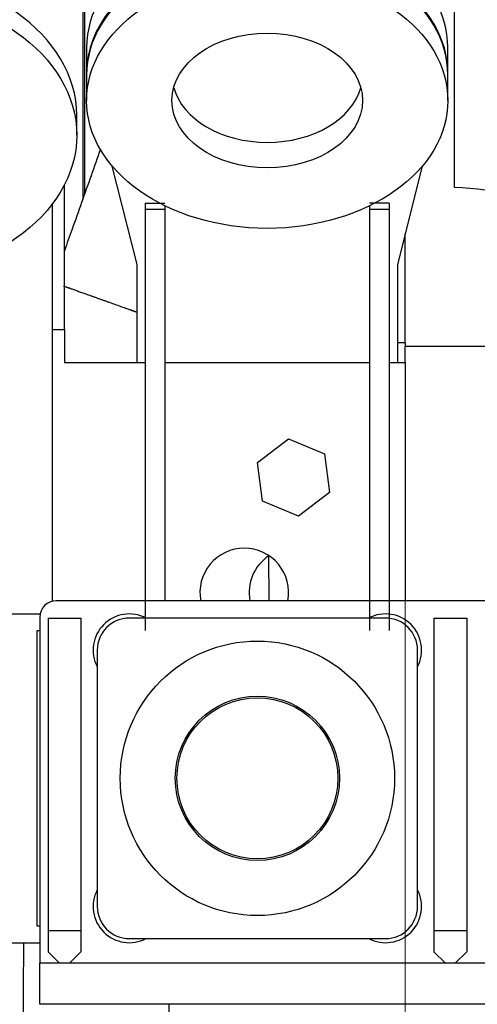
# Model space of a CAD drawing. Header units: inches. Extents: x 0 to 20790, y -12 to 14700.
# Tile 311 of 359: x 13799 to 14078, y 9139 to 9739. Entities that reach past the tile are written whole.
import ezdxf

# ---------------------------------------------------------------- set-up
doc = ezdxf.new("R2010")
doc.units = ezdxf.units.IN
for name, color, linetype, true_color in [('1', 7, 'Continuous', 0xffffff), ('101', 7, 'Continuous', 0xffffff), ('254', 7, 'Continuous', 0xffffff)]:
    doc.layers.add(name, color=color, linetype=linetype, true_color=true_color)
doc.styles.add('latin_extended', font='simplex.shx')
doc.dimstyles.get("Standard").update_dxf_attribs({"dimtxt": 0.18, "dimasz": 0.18, "dimexe": 0.18, "dimexo": 0.0625, "dimgap": 0.09, "dimtad": 0, "dimtih": 1, "dimtoh": 1, "dimdec": 4, "dimzin": 0, "dimdsep": 46, "dimtxsty": 'Standard', "dimcen": 0.09, "dimadec": 0, "dimazin": 0, "dimtfac": 1, "dimtdec": 4, "dimtofl": 0, "dimtmove": 0, "dimatfit": 3, "dimfxl": 1, "dimtolj": 1, "dimtzin": 0, "dimarcsym": 0})

# ---------------------------------------------------------------- blocks, each defined once
blk = doc.blocks.new('_U0')
at = {"layer": '254', "color": 3, "linetype": 'Continuous', "lineweight": 13, "transparency": 16777216}
for p, q in [((13783.74, 9754.96), (13783.74, 7971.96)), ((14033.74, 9504.96), (14033.74, 7971.96)), ((13783.74, 8006.96), (12805.73, 8006.96)), ((13661.24, 8006.96), (13538.74, 8006.96)), ((14033.74, 8006.96), (13783.74, 8006.96)), ((14156.24, 8006.96), (14278.74, 8006.96))]:
    blk.add_line(p, q, dxfattribs=at)
at = {"layer": '254', "color": 3, "transparency": 16777216}
for points in [[(13661.24, 7986.54), (13661.24, 8027.37), (13783.74, 8006.96)], [(14156.24, 8027.37), (14156.24, 7986.54), (14033.74, 8006.96)]]:
    blk.add_solid(points, dxfattribs=at)
at = {"layer": 'Defpoints', "color": 0, "transparency": 16777216}
for p in [(13783.74, 9789.96), (14033.74, 9539.96), (13783.74, 8006.96)]:
    blk.add_point(p, dxfattribs=at)
at = {"layer": '254', "color": 2, "lineweight": 13, "transparency": 16777216, "insert": (12866.98, 8190.71), "char_height": 122.5, "attachment_point": 1, "style": 'latin_extended'}
blk.add_mtext('\\A1;250', dxfattribs=at)
blk = doc.blocks.new('_U3')
at = {"layer": '254', "color": 3, "linetype": 'Continuous', "lineweight": 13, "transparency": 16777216}
for p, q in [((14033.74, 9504.96), (14033.74, 7971.96)), ((19173.74, 9504.96), (19173.74, 7971.96)), ((19051.24, 8006.96), (14156.24, 8006.96))]:
    blk.add_line(p, q, dxfattribs=at)
at = {"layer": '254', "color": 3, "transparency": 16777216}
for points in [[(14156.24, 8027.37), (14156.24, 7986.54), (14033.74, 8006.96)], [(19051.24, 7986.54), (19051.24, 8027.37), (19173.74, 8006.96)]]:
    blk.add_solid(points, dxfattribs=at)
at = {"layer": 'Defpoints', "color": 0, "transparency": 16777216}
for p in [(14033.74, 9539.96), (19173.74, 9539.96), (14033.74, 8006.96)]:
    blk.add_point(p, dxfattribs=at)
at = {"layer": '254', "color": 2, "lineweight": 13, "transparency": 16777216, "insert": (16399.57, 8190.71), "char_height": 122.5, "attachment_point": 1, "style": 'latin_extended'}
blk.add_mtext('\\A1;5140', dxfattribs=at)
blk = doc.blocks.new('_U9')
at = {"layer": '254', "color": 3, "linetype": 'Continuous', "lineweight": 13, "transparency": 16777216}
for p, q in [((13783.74, 10241.58), (13783.74, 8251.96)), ((13623.74, 9754.96), (13623.74, 8251.96)), ((13623.74, 8286.96), (12556.24, 8286.96)), ((13501.24, 8286.96), (13378.74, 8286.96)), ((13783.74, 8286.96), (13623.74, 8286.96)), ((13906.24, 8286.96), (14028.74, 8286.96))]:
    blk.add_line(p, q, dxfattribs=at)
at = {"layer": '254', "color": 3, "transparency": 16777216}
for points in [[(13501.24, 8266.54), (13501.24, 8307.37), (13623.74, 8286.96)], [(13906.24, 8307.37), (13906.24, 8266.54), (13783.74, 8286.96)]]:
    blk.add_solid(points, dxfattribs=at)
at = {"layer": 'Defpoints', "color": 0, "transparency": 16777216}
for p in [(13783.74, 10276.58), (13623.74, 9789.96), (13623.74, 8286.96)]:
    blk.add_point(p, dxfattribs=at)
at = {"layer": '254', "color": 2, "lineweight": 13, "transparency": 16777216, "insert": (12617.49, 8674.87), "char_height": 122.5, "attachment_point": 1, "style": 'latin_extended'}
blk.add_mtext('\\A1;\\C2;Flywheel\\P\\C2;90-240', dxfattribs=at)

msp = doc.modelspace()

# ---------------------------------------------------------------- linework, layer by layer
at = {"layer": '1', "color": 2, "linetype": 'Continuous', "lineweight": 25}
for p, q in [((13837.74, 9629.583), (13837.74, 10006.309)), ((13838.74, 9632.088), (13838.74, 10007.757)), ((14063.74, 9636.488), (14063.74, 9979.905)), ((13839.74, 9721.514), (13839.74, 9705.958)), ((14059.74, 9705.958), (14059.74, 9721.514)), ((13839.74, 9704.897), (13839.74, 9689.341)), ((14059.74, 9689.341), (14059.74, 9704.897)), ((13833.74, 9668.259), (13833.74, 9680.28)), ((13870.44, 9589.512), (13855.36, 9649.388)), ((14044.12, 9649.388), (14029.04, 9589.512)), ((13826.24, 9549.958), (13826.24, 9638.102)), ((13875.44, 9626.882), (13875.44, 9623.298)), ((14024.04, 9626.882), (14024.04, 9623.298)), ((13818.74, 9626.277), (13818.74, 9384.642)), ((13875.44, 9623.298), (13875.44, 9366.937)), ((13875.44, 9623.298), (13887.44, 9623.298)), ((13887.44, 9625.236), (13887.44, 9623.298)), ((13887.44, 9623.298), (13887.44, 9384.959)), ((14012.04, 9625.236), (14012.04, 9623.298)), ((14012.04, 9623.298), (14012.04, 9366.937)), ((14012.04, 9623.298), (14024.04, 9623.298)), ((14024.04, 9623.298), (14024.04, 9366.937)), ((14033.74, 9541.966), (14033.74, 9608.184)), ((13870.44, 9529.959), (13870.44, 9589.512)), ((14029.04, 9589.512), (14029.04, 9529.959)), ((13818.738, 9549.958), (13826.24, 9549.958)), ((13826.24, 9549.958), (13826.24, 9529.958)), ((14033.74, 9541.958), (14029.04, 9541.958)), ((14033.74, 9541.958), (14033.74, 9539.957)), ((14033.74, 9539.958), (14413.779, 9539.958)), ((14033.74, 9529.954), (14033.74, 9539.958)), ((13826.24, 9529.958), (13875.44, 9529.958)), ((13887.443, 9529.958), (14012.037, 9529.958)), ((14024.039, 9529.958), (14033.74, 9529.958)), ((14033.74, 9529.958), (14033.74, 9384.961)), ((13943.875, 9469.031), (13962.663, 9483.431)), ((13962.663, 9483.431), (13984.527, 9474.36)), ((13984.527, 9474.36), (13987.604, 9450.89)), ((13946.952, 9445.56), (13943.875, 9469.031)), ((13987.604, 9450.89), (13968.817, 9436.49)), ((13968.817, 9436.49), (13946.952, 9445.56)), ((13950.55, 9412.28), (13950.61, 9384.957)), ((14536.24, 9384.958), (13821.24, 9384.958)), ((13793.74, 9376.958), (13811.442, 9376.958)), ((13811.24, 9374.958), (13811.24, 9164.459)), ((13816.24, 9374.458), (13836.24, 9374.458)), ((13816.24, 9374.458), (13816.24, 9184.458)), ((13836.24, 9374.458), (13836.24, 9184.458)), ((14021.74, 9374.458), (13865.74, 9374.458)), ((14051.24, 9374.458), (14071.24, 9374.458)), ((14051.24, 9374.458), (14051.24, 9184.458)), ((14071.24, 9374.458), (14071.24, 9184.458)), ((13846.24, 9354.958), (13846.24, 9198.958)), ((14041.24, 9198.958), (14041.24, 9354.958)), ((13816.24, 9184.458), (13836.24, 9184.458)), ((13816.24, 9184.458), (13816.24, 9171.458)), ((13836.24, 9184.458), (13836.24, 9171.458)), ((14051.24, 9184.458), (14051.24, 9171.458)), ((14051.24, 9184.458), (14071.24, 9184.458)), ((14071.24, 9184.458), (14071.24, 9171.458)), ((13865.74, 9179.458), (14021.74, 9179.458)), ((13793.74, 9176.958), (13811.24, 9176.958)), ((13816.24, 9171.458), (13823.24, 9164.458)), ((13829.24, 9164.458), (13836.24, 9171.458)), ((14051.24, 9171.458), (14058.24, 9164.458)), ((14064.24, 9164.458), (14071.24, 9171.458)), ((14546.24, 9164.458), (13811.24, 9164.458)), ((13811.24, 9139.458), (13811.24, 9164.458)), ((14546.24, 9139.458), (13811.24, 9139.458))]:
    msp.add_line(p, q, dxfattribs=at)
for radius in [83.5, 50, 49]:
    msp.add_circle((13943.74, 9276.958), radius, dxfattribs=at)
for centre, radius, start, end in [((14033.967, 9187.474), 450, 67.21506, 86.206416), ((13935.74, 9389.958), 27, 90, 190.67625), ((13935.74, 9389.958), 27, 349.32375, 90), ((13965.74, 9389.958), 27, 123.749071, 190.675321), ((13821.24, 9374.958), 10, 90, 180), ((13865.74, 9354.958), 22, 62.423194, 207.576806), ((14021.74, 9354.958), 22, 332.423194, 117.576806), ((13865.74, 9354.958), 19.5, 90, 180), ((14021.74, 9354.958), 19.5, 0, 90), ((13865.74, 9198.958), 22, 152.423194, 297.576806), ((14021.74, 9198.958), 22, 242.423194, 27.576806), ((13865.74, 9198.958), 19.5, 180, 270), ((14021.74, 9198.958), 19.5, 270, 0)]:
    msp.add_arc(centre, radius, start, end, dxfattribs=at)
for centre, major_axis, start_param, end_param in [((13949.74, 9721.514), (110, 0), 0.0000124, 3.1415802), ((13949.74, 9705.958), (110, 0), 0, 3.1415927), ((13949.74, 9704.897), (-110, 0), 3.1415927, 6.2831853), ((13708.74, 9680.28), (125, 0), 0, 3.1414945), ((13949.74, 9704.897), (-58, 0), 0.1908518, 2.9508391)]:
    msp.add_ellipse(centre, major_axis=major_axis, ratio=0.7071068, start_param=start_param, end_param=end_param, dxfattribs=at)
for centre, major_axis in [((13949.74, 9689.341), (-110, 0)), ((13708.74, 9668.259), (125, 0)), ((13949.74, 9689.341), (-58, 0))]:
    msp.add_ellipse(centre, major_axis=major_axis, ratio=0.7071068, dxfattribs=at)
for points, knots in [([(13848.221, 9659.767), (13848.219, 9659.761), (13846.296, 9654.355), (13842.454, 9643.548), (13836.692, 9627.347), (13831.288, 9612.149), (13827.804, 9602.352), (13826.241, 9597.956)], [0, 0, 0, 0, 0.0002642, 0.2623858, 0.5245074, 0.786629, 1, 1, 1, 1]), ([(13801.302, 9176.957), (13801.281, 9173.678), (13800.594, 9062.765), (13799.907, 8951.851), (13799.241, 8844.216)], [0, 0, 0, 0, 0.0295627, 1, 1, 1, 1])]:
    msp.add_open_spline(points, degree=3, knots=knots, dxfattribs=at)
for points, degree in [([(13875.44, 9626.884), (13887.44, 9626.884)], 1), ([(14024.04, 9626.882), (14012.04, 9626.882)], 1), ([(13888.239, 8843.695), (13888.85, 8942.283), (13889.46, 9040.871), (13890.071, 9139.459)], 3)]:
    msp.add_open_spline(points, degree=degree, dxfattribs=at)
msp.add_rational_spline([(13825.749, 9576.461), (13832.047, 9574.22), (13842.39, 9570.541), (13855.027, 9566.049), (13866.607, 9561.933), (13867.925, 9561.465), (13869.254, 9560.992), (13870.589, 9560.518)], [1.00103085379, 0.990932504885, 0.988396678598, 1.01661171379, 1.01661171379, 1.01616083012, 1.01537818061, 1.01436190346], degree=4, knots=[0, 0, 0, 0, 0, 0.8877738, 0.8877738, 0.8877738, 1, 1, 1, 1, 1], dxfattribs=at)
at = {"layer": '101', "color": 2, "linetype": 'Continuous', "lineweight": 25}
msp.add_line((13809.598, 9186.958), (13809.598, 9366.958), dxfattribs=at)
for points in [[(13809.598, 9366.958), (13810.145, 9366.958), (13810.693, 9366.958), (13811.24, 9366.958)], [(13811.24, 9186.958), (13810.693, 9186.958), (13810.145, 9186.958), (13809.598, 9186.958)]]:
    msp.add_open_spline(points, degree=3, dxfattribs=at)

# ---------------------------------------------------------------- dimensions: what is measured, and where the dimension line sits
at = {"layer": '254', "color": 2, "linetype": 'Continuous', "lineweight": 13}
dim = msp.add_linear_dim(base=(13623.74, 8286.958), p1=(13783.74, 10276.58), p2=(13623.74, 9789.958), text='\\C2;Flywheel\\P\\C2;90-240', dimstyle='Standard', override={"dimscale": 35, "dimtxt": 3.5, "dimasz": 3.5, "dimexe": 1, "dimexo": 1, "dimgap": 1.75, "dimtad": 1, "dimtih": 1, "dimtoh": 0, "dimdec": 2, "dimlfac": 0.028571, "dimzin": 8, "dimdsep": 46, "dimlunit": 2, "dimpost": '', "dimtxsty": 'latin_extended', "dimsah": 1, "dimse1": 0, "dimse2": 0, "dimsd1": 0, "dimsd2": 0, "dimclrd": 3, "dimclre": 3, "dimclrt": 2, "dimtol": 0, "dimtm": -0.1, "dimtfac": 0.714286, "dimtdec": 3, "dimtofl": 1, "dimtmove": 0, "dimtzin": 8, "dimlwd": 13, "dimlwe": 13}, dxfattribs=at)
dim.commit()
dim.dimension.update_dxf_attribs({"geometry": '_U9', "text_midpoint": (12967.49, 8286.958), "dimtype": 160})
for base, p1, p2, picture, middle in [((13783.74, 8006.958), (14033.74, 9539.958), (13783.74, 9789.958), '_U0', (13024.484, 8006.958)), ((14033.74, 8006.958), (19173.74, 9539.958), (14033.74, 9539.958), '_U3', (16603.74, 8006.958))]:
    dim = msp.add_linear_dim(base=base, p1=p1, p2=p2, dimstyle='Standard', override={"dimscale": 35, "dimtxt": 3.5, "dimasz": 3.5, "dimexe": 1, "dimexo": 1, "dimgap": 1.75, "dimtad": 1, "dimtih": 1, "dimtoh": 0, "dimdec": 2, "dimlfac": 1, "dimzin": 8, "dimdsep": 46, "dimlunit": 2, "dimtxsty": 'latin_extended', "dimsah": 1, "dimse1": 0, "dimse2": 0, "dimsd1": 0, "dimsd2": 0, "dimclrd": 3, "dimclre": 3, "dimclrt": 2, "dimtol": 0, "dimtm": -0.1, "dimtfac": 0.714286, "dimtdec": 3, "dimtofl": 1, "dimtmove": 0, "dimtzin": 8, "dimlwd": 13, "dimlwe": 13}, dxfattribs=at)
    dim.commit()
    dim.dimension.update_dxf_attribs({"geometry": picture, "text_midpoint": middle, "dimtype": 160})

doc.saveas('drawing.dxf')
